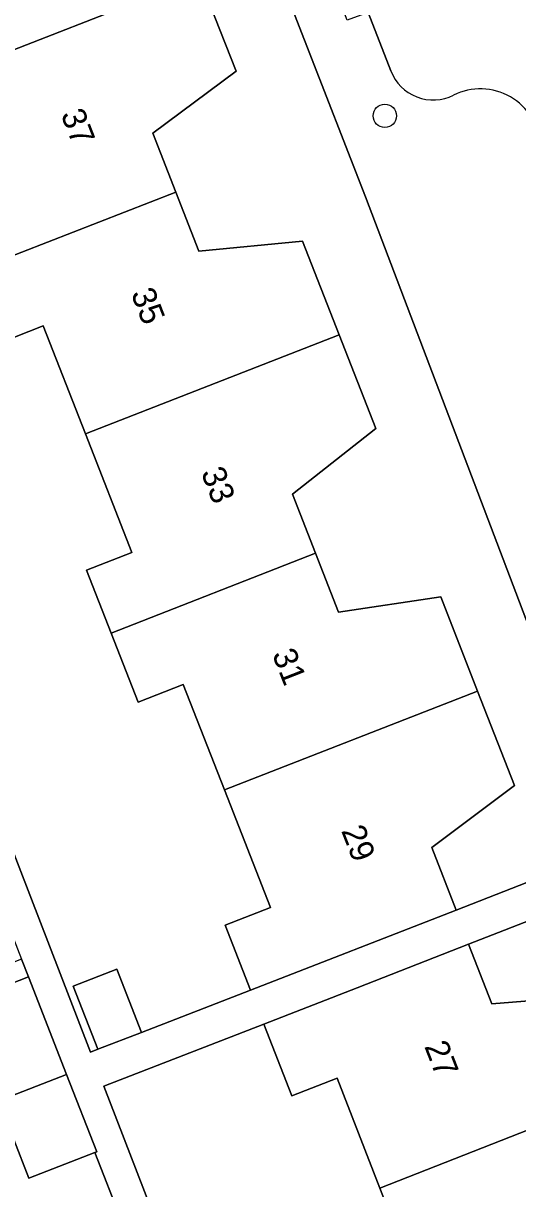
# Model space of a CAD drawing. Extents: x 159680 to 160786, y 387323 to 388340.
# Drawn here: x 160045.99 to 160066.64, y 387555.18 to 387603.88 of the extents above; entities that cross this region are included whole.
import ezdxf

# ---------------------------------------------------------------- set-up
doc = ezdxf.new("R2010")
doc.units = 0
for name, color, linetype in [('IMGEO_Boom', 7, 'Continuous'), ('IMGEO_Erf', 7, 'Continuous'), ('IMGEO_Pand', 7, 'Continuous'), ('IMGEO_Pand_nummerreeks', 7, 'Continuous'), ('IMGEO_Parkeervlak_open', 7, 'Continuous'), ('IMGEO_Voetpad_open', 7, 'Continuous')]:
    doc.layers.add(name, color=color, linetype=linetype)

msp = doc.modelspace()

# ---------------------------------------------------------------- linework, layer by layer
at = {"layer": 'IMGEO_Boom'}
msp.add_circle((160061.091, 387600.008), 0.489, dxfattribs=at)
at = {"layer": 'IMGEO_Erf'}
for points in [[(160053.34, 387605.805), (160054.874, 387601.875), (160051.396, 387599.289), (160052.359, 387596.822), (160053.321, 387594.357), (160057.653, 387594.773), (160059.182, 387590.855), (160060.712, 387586.937), (160057.238, 387584.195), (160058.2, 387581.73), (160059.161, 387579.267), (160063.428, 387579.909), (160064.967, 387575.967), (160066.505, 387572.027), (160063.06, 387569.431), (160064.078, 387566.822), (160070.688, 387569.4), (160068.19, 387575.804), (160060.288, 387596.62), (160047.538, 387629.374)], [(160025.758, 387620.614), (160048.797, 387560.887), (160049.096, 387561.002), (160048.068, 387563.636), (160049.899, 387564.35), (160050.929, 387561.71), (160055.485, 387563.467), (160054.423, 387566.187), (160056.31, 387566.923), (160054.391, 387571.839), (160052.672, 387576.244), (160050.785, 387575.507), (160049.658, 387578.395), (160048.632, 387581.023), (160050.519, 387581.76), (160048.583, 387586.718), (160046.822, 387591.231), (160044.935, 387590.494), (160043.773, 387593.471), (160042.768, 387596.045), (160044.655, 387596.782), (160042.748, 387601.67), (160041.032, 387606.066)], [(160071.24, 387567.984), (160064.587, 387565.389), (160065.558, 387562.904), (160069.881, 387563.257), (160071.415, 387559.335), (160072.948, 387555.415), (160069.537, 387552.725), (160070.476, 387550.323), (160071.416, 387547.919), (160075.716, 387548.393), (160077.238, 387544.5), (160078.761, 387540.606), (160075.342, 387537.87), (160076.297, 387535.429), (160077.252, 387532.986), (160081.553, 387533.451), (160083.088, 387529.525), (160084.622, 387525.601), (160081.074, 387523.065), (160082.044, 387520.585), (160083.013, 387518.107), (160087.37, 387518.47), (160089.429, 387513.205), (160090.391, 387513.528)], [(160050.076, 387553.882), (160048.979, 387556.693), (160046.219, 387555.616), (160044.957, 387558.847), (160044.094, 387558.51), (160042.503, 387562.587), (160046.203, 387564.032), (160045.918, 387564.764), (160043.159, 387563.688), (160040.4, 387562.611), (160037.641, 387561.535), (160034.881, 387560.458), (160033.624, 387559.968), (160033.759, 387559.622), (160035.42, 387555.355), (160033.674, 387554.675)], [(160062.771, 387550.371), (160060.883, 387555.206), (160059.094, 387559.791), (160057.207, 387559.053), (160056.036, 387562.046), (160049.345, 387559.465), (160066.07, 387516.165)]]:
    msp.add_lwpolyline(points, dxfattribs=at)
at = {"layer": 'IMGEO_Pand'}
for points in [[(160046.52, 387611.618), (160037.989, 387608.288), (160039.144, 387605.33), (160041.032, 387606.066), (160042.748, 387601.67), (160053.34, 387605.805), (160051.806, 387609.735), (160047.474, 387609.174)], [(160053.34, 387605.805), (160042.748, 387601.67), (160044.655, 387596.782), (160042.768, 387596.045), (160043.773, 387593.471), (160052.359, 387596.822), (160051.396, 387599.289), (160054.874, 387601.875)], [(160052.359, 387596.822), (160043.773, 387593.471), (160044.935, 387590.494), (160046.822, 387591.231), (160048.583, 387586.718), (160059.182, 387590.855), (160057.653, 387594.773), (160053.321, 387594.357)], [(160059.182, 387590.855), (160048.583, 387586.718), (160050.519, 387581.76), (160048.632, 387581.023), (160049.658, 387578.395), (160058.2, 387581.73), (160057.238, 387584.195), (160060.712, 387586.937)], [(160058.2, 387581.73), (160049.658, 387578.395), (160050.785, 387575.507), (160052.672, 387576.244), (160054.391, 387571.839), (160064.967, 387575.967), (160063.428, 387579.909), (160059.161, 387579.267)], [(160064.967, 387575.967), (160054.391, 387571.839), (160056.31, 387566.923), (160054.423, 387566.187), (160055.485, 387563.467), (160064.078, 387566.822), (160063.06, 387569.431), (160066.505, 387572.027)], [(160060.883, 387555.206), (160071.415, 387559.335), (160069.881, 387563.257), (160065.558, 387562.904), (160064.587, 387565.389), (160059.931, 387563.569), (160056.036, 387562.046), (160057.207, 387559.053), (160059.094, 387559.791)], [(160047.795, 387559.952), (160046.203, 387564.032), (160042.503, 387562.587), (160044.094, 387558.51), (160044.957, 387558.847)], [(160048.068, 387563.636), (160049.096, 387561.002), (160050.929, 387561.71), (160049.899, 387564.35)], [(160047.795, 387559.952), (160044.957, 387558.847), (160046.219, 387555.616), (160048.979, 387556.693), (160049.056, 387556.723)], [(160071.415, 387559.335), (160060.883, 387555.206), (160062.771, 387550.371), (160060.889, 387549.637), (160061.931, 387546.973), (160070.476, 387550.323), (160069.537, 387552.725), (160072.948, 387555.415)]]:
    msp.add_lwpolyline(points, close=True, dxfattribs=at)
at = {"layer": 'IMGEO_Parkeervlak_open'}
msp.add_lwpolyline([(160056.72, 387628.993), (160051.666, 387626.993), (160052.214, 387625.577), (160054.605, 387619.369), (160058.068, 387610.38), (160060.397, 387604.332), (160061.339, 387601.887)], dxfattribs=at)
for centre, radius, start, end in [((160063.112, 387602.57), 1.9, 201.0568, 296.6929), ((160065.089, 387598.638), 2.5, 3.4545, 116.6983)]:
    msp.add_arc(centre, radius, start, end, dxfattribs=at)
at = {"layer": 'IMGEO_Voetpad_open'}
for points in [[(160046.056, 387652.443), (160052.252, 387636.426), (160053.358, 387633.584), (160046.881, 387631.063), (160047.538, 387629.374), (160060.288, 387596.62), (160068.19, 387575.804), (160070.688, 387569.4), (160071.24, 387567.984), (160091.509, 387516.011)], [(160061.339, 387601.887), (160060.397, 387604.332), (160059.523, 387604.001), (160057.226, 387610.061), (160058.068, 387610.38), (160054.605, 387619.369), (160053.73, 387619.037), (160051.372, 387625.258), (160052.214, 387625.577), (160051.666, 387626.993), (160056.72, 387628.993)], [(160066.07, 387516.165), (160049.345, 387559.465), (160056.036, 387562.046), (160059.931, 387563.569), (160064.587, 387565.389), (160071.24, 387567.984), (160070.688, 387569.4), (160064.078, 387566.822), (160055.485, 387563.467), (160050.929, 387561.71), (160049.096, 387561.002), (160048.797, 387560.887), (160025.758, 387620.614)], [(160029.495, 387606.841), (160030.776, 387603.687), (160030.61, 387603.62), (160031.768, 387600.765), (160033.051, 387597.603), (160034.332, 387594.449), (160038.406, 387584.006), (160040.687, 387578.181), (160043.629, 387570.633), (160045.918, 387564.764), (160046.203, 387564.032), (160047.795, 387559.952), (160049.056, 387556.723), (160048.979, 387556.693), (160050.076, 387553.882)]]:
    msp.add_lwpolyline(points, dxfattribs=at)
for centre, radius, start, end in [((160063.112, 387602.57), 1.9, 201.0568, 296.6929), ((160065.089, 387598.638), 2.5, 3.4545, 116.6983)]:
    msp.add_arc(centre, radius, start, end, dxfattribs=at)

# ---------------------------------------------------------------- texts
at = {"layer": 'IMGEO_Pand_nummerreeks'}
for s, rotation, p in [('37', 291.3768, (160047.541, 387600.072)), ('35', 291.3768, (160050.471, 387592.588)), ('33', 291.3768, (160053.4, 387585.105)), ('31', 291.3768, (160056.37, 387577.516)), ('29', 291.3768, (160059.259, 387570.138)), ('27', 291.3425, (160062.731, 387561.129))]:
    msp.add_text(s, height=1, rotation=rotation, dxfattribs=at).set_placement(p)

doc.saveas('drawing.dxf')
